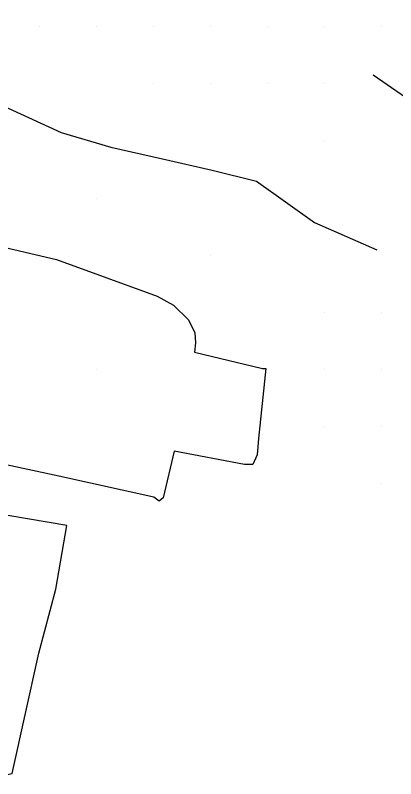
# Model space of a CAD drawing. Extents: x 1762120 to 1766775, y 709485 to 712965.
# Drawn here: x 1764150.8 to 1764217.5, y 711023.4 to 711157 of the extents above; entities that cross this region are included whole.
import ezdxf

# ---------------------------------------------------------------- set-up
doc = ezdxf.new("R2010")
doc.units = 0
doc.layers.add('Exist DTM QL2 LIDAR Elevation Point', color=7, linetype='Continuous')
doc.layers.add('PH Exist DTM Breakline', color=7, linetype='Continuous')

msp = doc.modelspace()

# ---------------------------------------------------------------- linework, layer by layer
at = {"layer": 'Exist DTM QL2 LIDAR Elevation Point'}
for p, q in [((1764155, 711154.98), (1764155, 711154.98)), ((1764165, 711154.98), (1764165, 711154.98)), ((1764175.01, 711154.98), (1764175.01, 711154.98)), ((1764185.01, 711154.98), (1764185.01, 711154.98)), ((1764195.01, 711154.98), (1764195.01, 711154.98)), ((1764205.01, 711154.98), (1764205.01, 711154.98)), ((1764215.01, 711154.98), (1764215.01, 711154.98)), ((1764175.01, 711144.98), (1764175.01, 711144.98)), ((1764185.01, 711144.98), (1764185.01, 711144.98)), ((1764195.01, 711144.98), (1764195.01, 711144.98)), ((1764205.01, 711144.98), (1764205.01, 711144.98)), ((1764205.01, 711134.98), (1764205.01, 711134.98)), ((1764165, 711124.98), (1764165, 711124.98)), ((1764185.01, 711114.98), (1764185.01, 711114.98)), ((1764205.01, 711104.98), (1764205.01, 711104.98)), ((1764215.01, 711104.98), (1764215.01, 711104.98)), ((1764165, 711094.97), (1764165, 711094.97)), ((1764205.01, 711094.97), (1764205.01, 711094.97)), ((1764215.01, 711094.97), (1764215.01, 711094.97)), ((1764205.01, 711084.97), (1764205.01, 711084.97)), ((1764215.01, 711084.97), (1764215.01, 711084.97)), ((1764215.01, 711074.97), (1764215.01, 711074.97))]:
    msp.add_line(p, q, dxfattribs=at)
at = {"layer": 'PH Exist DTM Breakline'}
for points in [[(1764099.25, 711169.62), (1764108.61, 711156.38), (1764122.57, 711152.03), (1764132.08, 711149.2), (1764140.72, 711145.45), (1764149.53, 711140.73), (1764158.81, 711136.46), (1764167.52, 711133.9), (1764176.56, 711131.86), (1764185.3, 711129.9), (1764193.02, 711127.96), (1764203.19, 711120.74), (1764214.16, 711115.94)], [(1764213.52, 711146.6), (1764229.76, 711135.35), (1764241.34, 711127.02), (1764249.01, 711118.15), (1764247.57, 711112.35), (1764242.87, 711106.36), (1764233.37, 711100.08), (1764226.89, 711093.32)], [(1764087.22, 711131.98), (1764098.25, 711129.22), (1764121.22, 711123.45), (1764138.26, 711118.86), (1764158.02, 711114.26), (1764175.65, 711107.81), (1764178.52, 711106.28), (1764181.13, 711103.7), (1764182.24, 711101.41), (1764182.33, 711099.68), (1764182.2, 711098.05), (1764194.11, 711095.2), (1764194.71, 711095.17), (1764193.38, 711082.95), (1764193.19, 711080.09), (1764192.43, 711078.38), (1764190.94, 711078.36), (1764178.6, 711080.72), (1764176.67, 711072.55), (1764176.01, 711071.96), (1764175.04, 711072.63), (1764158.38, 711076.32), (1764144.47, 711079.28)], [(1764086.04, 711051.92), (1764086.97, 711046.31), (1764089.87, 711041.39), (1764093.42, 711038.75), (1764097.46, 711036.08), (1764102.7, 711034.61), (1764108.34, 711032.61), (1764118.55, 711029.14), (1764131.17, 711026.37), (1764145.36, 711023.37), (1764150.25, 711024.29), (1764154.88, 711045.36), (1764157.89, 711056.53), (1764159.82, 711067.7), (1764142.86, 711070.55)]]:
    msp.add_lwpolyline(points, dxfattribs=at)

doc.saveas('drawing.dxf')
